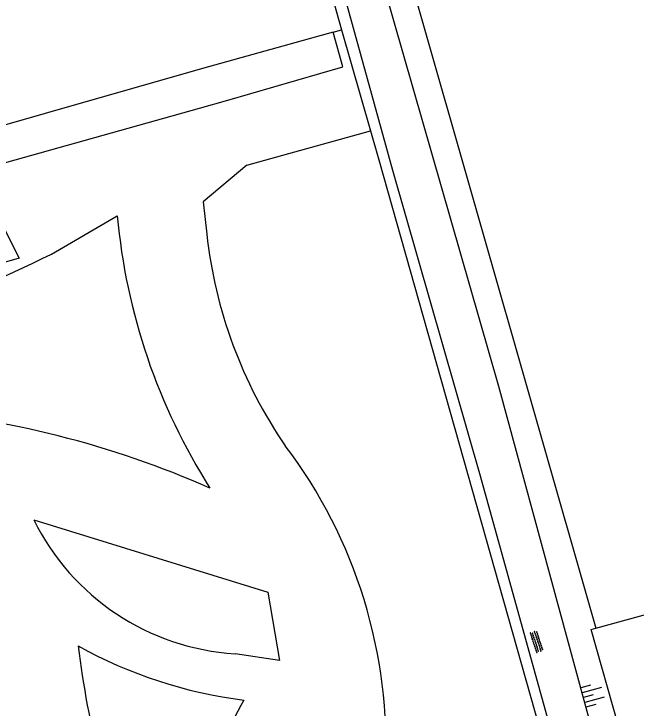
# Model space of a CAD drawing. Extents: x 124000 to 129000, y 395500 to 397503.
# Drawn here: x 127271 to 127333, y 395600.9 to 395670.2 of the extents above; entities that cross this region are included whole.
import ezdxf

# ---------------------------------------------------------------- set-up
doc = ezdxf.new("R2010")
doc.units = 0
for name, color, linetype in [('gg-knt-bovenkant onderkant talud', 7, 'Continuous'), ('gg-knt-onverhard', 7, 'Continuous'), ('gg-kntw-greppel-droge sloot', 7, 'Continuous'), ('gt-grn-groengrens', 7, 'Continuous'), ('gt-grn-groengrens NZ', 7, 'Continuous'), ('gt-symb-overige verharding', 7, 'Continuous'), ('gt-symb-talud symbool', 7, 'Continuous')]:
    doc.layers.add(name, color=color, linetype=linetype)

# ---------------------------------------------------------------- blocks, each defined once
blk = doc.blocks.new('gt0-OVH')
at = {"layer": 'gt-symb-overige verharding'}
for points in [[(-0.972, 0.298), (-0.967, 0.308), (-0.965, 0.319), (-0.966, 0.33), (-0.971, 0.34), (-0.978, 0.348), (-0.988, 0.353), (-0.999, 0.355), (-1.01, 0.354), (-1.02, 0.349), (-1.028, 0.342), (-1.033, 0.332), (-1.035, 0.321), (-1.034, 0.31), (-1.029, 0.3), (-1.022, 0.292), (-1.012, 0.287), (-1.001, 0.285), (-0.99, 0.286), (-0.98, 0.291)], [(-0.872, 0.106), (-0.867, 0.116), (-0.865, 0.126), (-0.866, 0.137), (-0.871, 0.147), (-0.878, 0.156), (-0.888, 0.161), (-0.899, 0.163), (-0.91, 0.162), (-0.92, 0.157), (-0.928, 0.15), (-0.933, 0.14), (-0.935, 0.129), (-0.934, 0.118), (-0.929, 0.108), (-0.922, 0.1), (-0.912, 0.095), (-0.901, 0.092), (-0.89, 0.094), (-0.88, 0.098)], [(-0.772, 0.298), (-0.767, 0.308), (-0.765, 0.319), (-0.766, 0.33), (-0.771, 0.34), (-0.778, 0.348), (-0.788, 0.353), (-0.799, 0.355), (-0.81, 0.354), (-0.82, 0.349), (-0.828, 0.342), (-0.833, 0.332), (-0.835, 0.321), (-0.834, 0.31), (-0.829, 0.3), (-0.822, 0.292), (-0.812, 0.287), (-0.801, 0.285), (-0.79, 0.286), (-0.78, 0.291)], [(-0.672, 0.106), (-0.667, 0.116), (-0.665, 0.126), (-0.666, 0.137), (-0.671, 0.147), (-0.678, 0.156), (-0.688, 0.161), (-0.699, 0.163), (-0.71, 0.162), (-0.72, 0.157), (-0.728, 0.15), (-0.733, 0.14), (-0.735, 0.129), (-0.734, 0.118), (-0.729, 0.108), (-0.722, 0.1), (-0.712, 0.095), (-0.701, 0.092), (-0.69, 0.094), (-0.68, 0.098)], [(-0.572, 0.298), (-0.567, 0.308), (-0.565, 0.319), (-0.566, 0.33), (-0.571, 0.34), (-0.578, 0.348), (-0.588, 0.353), (-0.599, 0.355), (-0.61, 0.354), (-0.62, 0.349), (-0.628, 0.342), (-0.633, 0.332), (-0.635, 0.321), (-0.634, 0.31), (-0.629, 0.3), (-0.622, 0.292), (-0.612, 0.287), (-0.601, 0.285), (-0.59, 0.286), (-0.58, 0.291)], [(-0.472, 0.106), (-0.467, 0.116), (-0.465, 0.126), (-0.466, 0.137), (-0.471, 0.147), (-0.478, 0.156), (-0.488, 0.161), (-0.499, 0.163), (-0.51, 0.162), (-0.52, 0.157), (-0.528, 0.15), (-0.533, 0.14), (-0.535, 0.129), (-0.534, 0.118), (-0.529, 0.108), (-0.522, 0.1), (-0.512, 0.095), (-0.501, 0.092), (-0.49, 0.094), (-0.48, 0.098)], [(-0.372, 0.298), (-0.367, 0.308), (-0.365, 0.319), (-0.366, 0.33), (-0.371, 0.34), (-0.378, 0.348), (-0.388, 0.353), (-0.399, 0.355), (-0.41, 0.354), (-0.42, 0.349), (-0.428, 0.342), (-0.433, 0.332), (-0.435, 0.321), (-0.434, 0.31), (-0.429, 0.3), (-0.422, 0.292), (-0.412, 0.287), (-0.401, 0.285), (-0.39, 0.286), (-0.38, 0.291)], [(-0.272, 0.106), (-0.267, 0.116), (-0.265, 0.126), (-0.266, 0.137), (-0.271, 0.147), (-0.278, 0.156), (-0.288, 0.161), (-0.299, 0.163), (-0.31, 0.162), (-0.32, 0.157), (-0.328, 0.15), (-0.333, 0.14), (-0.335, 0.129), (-0.334, 0.118), (-0.329, 0.108), (-0.322, 0.1), (-0.312, 0.095), (-0.301, 0.092), (-0.29, 0.094), (-0.28, 0.098)], [(-0.172, 0.298), (-0.167, 0.308), (-0.165, 0.319), (-0.166, 0.33), (-0.171, 0.34), (-0.178, 0.348), (-0.188, 0.353), (-0.199, 0.355), (-0.21, 0.354), (-0.22, 0.349), (-0.228, 0.342), (-0.233, 0.332), (-0.235, 0.321), (-0.234, 0.31), (-0.229, 0.3), (-0.222, 0.292), (-0.212, 0.287), (-0.201, 0.285), (-0.19, 0.286), (-0.18, 0.291)], [(-0.072, 0.106), (-0.067, 0.116), (-0.065, 0.126), (-0.066, 0.137), (-0.071, 0.147), (-0.078, 0.156), (-0.088, 0.161), (-0.099, 0.163), (-0.11, 0.162), (-0.12, 0.157), (-0.128, 0.15), (-0.133, 0.14), (-0.135, 0.129), (-0.134, 0.118), (-0.129, 0.108), (-0.122, 0.1), (-0.112, 0.095), (-0.101, 0.092), (-0.09, 0.094), (-0.08, 0.098)], [(0.028, 0.298), (0.033, 0.308), (0.035, 0.319), (0.034, 0.33), (0.029, 0.34), (0.022, 0.348), (0.012, 0.353), (0.001, 0.355), (-0.01, 0.354), (-0.02, 0.349), (-0.028, 0.342), (-0.033, 0.332), (-0.035, 0.321), (-0.034, 0.31), (-0.029, 0.3), (-0.022, 0.292), (-0.012, 0.287), (-0.001, 0.285), (0.01, 0.286), (0.02, 0.291)], [(0.128, 0.106), (0.133, 0.116), (0.135, 0.126), (0.134, 0.137), (0.129, 0.147), (0.122, 0.156), (0.112, 0.161), (0.101, 0.163), (0.09, 0.162), (0.08, 0.157), (0.072, 0.15), (0.067, 0.14), (0.065, 0.129), (0.066, 0.118), (0.071, 0.108), (0.078, 0.1), (0.088, 0.095), (0.099, 0.092), (0.11, 0.094), (0.12, 0.098)], [(0.228, 0.298), (0.233, 0.308), (0.235, 0.319), (0.234, 0.33), (0.229, 0.34), (0.222, 0.348), (0.212, 0.353), (0.201, 0.355), (0.19, 0.354), (0.18, 0.349), (0.172, 0.342), (0.167, 0.332), (0.165, 0.321), (0.166, 0.31), (0.171, 0.3), (0.178, 0.292), (0.188, 0.287), (0.199, 0.285), (0.21, 0.286), (0.22, 0.291)], [(0.328, 0.106), (0.333, 0.116), (0.335, 0.126), (0.334, 0.137), (0.329, 0.147), (0.322, 0.156), (0.312, 0.161), (0.301, 0.163), (0.29, 0.162), (0.28, 0.157), (0.272, 0.15), (0.267, 0.14), (0.265, 0.129), (0.266, 0.118), (0.271, 0.108), (0.278, 0.1), (0.288, 0.095), (0.299, 0.092), (0.31, 0.094), (0.32, 0.098)], [(0.428, 0.298), (0.433, 0.308), (0.435, 0.319), (0.434, 0.33), (0.429, 0.34), (0.422, 0.348), (0.412, 0.353), (0.401, 0.355), (0.39, 0.354), (0.38, 0.349), (0.372, 0.342), (0.367, 0.332), (0.365, 0.321), (0.366, 0.31), (0.371, 0.3), (0.378, 0.292), (0.388, 0.287), (0.399, 0.285), (0.41, 0.286), (0.42, 0.291)], [(0.528, 0.106), (0.533, 0.116), (0.535, 0.126), (0.534, 0.137), (0.529, 0.147), (0.522, 0.156), (0.512, 0.161), (0.501, 0.163), (0.49, 0.162), (0.48, 0.157), (0.472, 0.15), (0.467, 0.14), (0.465, 0.129), (0.466, 0.118), (0.471, 0.108), (0.478, 0.1), (0.488, 0.095), (0.499, 0.092), (0.51, 0.094), (0.52, 0.098)], [(0.628, 0.298), (0.633, 0.308), (0.635, 0.319), (0.634, 0.33), (0.629, 0.34), (0.622, 0.348), (0.612, 0.353), (0.601, 0.355), (0.59, 0.354), (0.58, 0.349), (0.572, 0.342), (0.567, 0.332), (0.565, 0.321), (0.566, 0.31), (0.571, 0.3), (0.578, 0.292), (0.588, 0.287), (0.599, 0.285), (0.61, 0.286), (0.62, 0.291)], [(0.728, 0.106), (0.733, 0.116), (0.735, 0.126), (0.734, 0.137), (0.729, 0.147), (0.722, 0.156), (0.712, 0.161), (0.701, 0.163), (0.69, 0.162), (0.68, 0.157), (0.672, 0.15), (0.667, 0.14), (0.665, 0.129), (0.666, 0.118), (0.671, 0.108), (0.678, 0.1), (0.688, 0.095), (0.699, 0.092), (0.71, 0.094), (0.72, 0.098)], [(0.828, 0.298), (0.833, 0.308), (0.835, 0.319), (0.834, 0.33), (0.829, 0.34), (0.822, 0.348), (0.812, 0.353), (0.801, 0.355), (0.79, 0.354), (0.78, 0.349), (0.772, 0.342), (0.767, 0.332), (0.765, 0.321), (0.766, 0.31), (0.771, 0.3), (0.778, 0.292), (0.788, 0.287), (0.799, 0.285), (0.81, 0.286), (0.82, 0.291)], [(0.928, 0.106), (0.933, 0.116), (0.935, 0.126), (0.934, 0.137), (0.929, 0.147), (0.922, 0.156), (0.912, 0.161), (0.901, 0.163), (0.89, 0.162), (0.88, 0.157), (0.872, 0.15), (0.867, 0.14), (0.865, 0.129), (0.866, 0.118), (0.871, 0.108), (0.878, 0.1), (0.888, 0.095), (0.899, 0.092), (0.91, 0.094), (0.92, 0.098)], [(1.028, 0.298), (1.033, 0.308), (1.035, 0.319), (1.034, 0.33), (1.029, 0.34), (1.022, 0.348), (1.012, 0.353), (1.001, 0.355), (0.99, 0.354), (0.98, 0.349), (0.972, 0.342), (0.967, 0.332), (0.965, 0.321), (0.966, 0.31), (0.971, 0.3), (0.978, 0.292), (0.988, 0.287), (0.999, 0.285), (1.01, 0.286), (1.02, 0.291)], [(-0.972, -0.142), (-0.967, -0.132), (-0.965, -0.121), (-0.966, -0.11), (-0.971, -0.1), (-0.978, -0.092), (-0.988, -0.087), (-0.999, -0.085), (-1.01, -0.086), (-1.02, -0.091), (-1.028, -0.098), (-1.033, -0.108), (-1.035, -0.119), (-1.034, -0.13), (-1.029, -0.14), (-1.022, -0.148), (-1.012, -0.153), (-1.001, -0.155), (-0.99, -0.154), (-0.98, -0.149)], [(-0.872, -0.334), (-0.867, -0.324), (-0.865, -0.314), (-0.866, -0.303), (-0.871, -0.293), (-0.878, -0.284), (-0.888, -0.279), (-0.899, -0.277), (-0.91, -0.278), (-0.92, -0.283), (-0.928, -0.29), (-0.933, -0.3), (-0.935, -0.311), (-0.934, -0.322), (-0.929, -0.332), (-0.922, -0.34), (-0.912, -0.345), (-0.901, -0.348), (-0.89, -0.346), (-0.88, -0.342)], [(-0.772, -0.142), (-0.767, -0.132), (-0.765, -0.121), (-0.766, -0.11), (-0.771, -0.1), (-0.778, -0.092), (-0.788, -0.087), (-0.799, -0.085), (-0.81, -0.086), (-0.82, -0.091), (-0.828, -0.098), (-0.833, -0.108), (-0.835, -0.119), (-0.834, -0.13), (-0.829, -0.14), (-0.822, -0.148), (-0.812, -0.153), (-0.801, -0.155), (-0.79, -0.154), (-0.78, -0.149)], [(-0.672, -0.334), (-0.667, -0.324), (-0.665, -0.314), (-0.666, -0.303), (-0.671, -0.293), (-0.678, -0.284), (-0.688, -0.279), (-0.699, -0.277), (-0.71, -0.278), (-0.72, -0.283), (-0.728, -0.29), (-0.733, -0.3), (-0.735, -0.311), (-0.734, -0.322), (-0.729, -0.332), (-0.722, -0.34), (-0.712, -0.345), (-0.701, -0.348), (-0.69, -0.346), (-0.68, -0.342)], [(-0.572, -0.142), (-0.567, -0.132), (-0.565, -0.121), (-0.566, -0.11), (-0.571, -0.1), (-0.578, -0.092), (-0.588, -0.087), (-0.599, -0.085), (-0.61, -0.086), (-0.62, -0.091), (-0.628, -0.098), (-0.633, -0.108), (-0.635, -0.119), (-0.634, -0.13), (-0.629, -0.14), (-0.622, -0.148), (-0.612, -0.153), (-0.601, -0.155), (-0.59, -0.154), (-0.58, -0.149)], [(-0.472, -0.334), (-0.467, -0.324), (-0.465, -0.314), (-0.466, -0.303), (-0.471, -0.293), (-0.478, -0.284), (-0.488, -0.279), (-0.499, -0.277), (-0.51, -0.278), (-0.52, -0.283), (-0.528, -0.29), (-0.533, -0.3), (-0.535, -0.311), (-0.534, -0.322), (-0.529, -0.332), (-0.522, -0.34), (-0.512, -0.345), (-0.501, -0.348), (-0.49, -0.346), (-0.48, -0.342)], [(-0.372, -0.142), (-0.367, -0.132), (-0.365, -0.121), (-0.366, -0.11), (-0.371, -0.1), (-0.378, -0.092), (-0.388, -0.087), (-0.399, -0.085), (-0.41, -0.086), (-0.42, -0.091), (-0.428, -0.098), (-0.433, -0.108), (-0.435, -0.119), (-0.434, -0.13), (-0.429, -0.14), (-0.422, -0.148), (-0.412, -0.153), (-0.401, -0.155), (-0.39, -0.154), (-0.38, -0.149)], [(-0.272, -0.334), (-0.267, -0.324), (-0.265, -0.314), (-0.266, -0.303), (-0.271, -0.293), (-0.278, -0.284), (-0.288, -0.279), (-0.299, -0.277), (-0.31, -0.278), (-0.32, -0.283), (-0.328, -0.29), (-0.333, -0.3), (-0.335, -0.311), (-0.334, -0.322), (-0.329, -0.332), (-0.322, -0.34), (-0.312, -0.345), (-0.301, -0.348), (-0.29, -0.346), (-0.28, -0.342)], [(-0.172, -0.142), (-0.167, -0.132), (-0.165, -0.121), (-0.166, -0.11), (-0.171, -0.1), (-0.178, -0.092), (-0.188, -0.087), (-0.199, -0.085), (-0.21, -0.086), (-0.22, -0.091), (-0.228, -0.098), (-0.233, -0.108), (-0.235, -0.119), (-0.234, -0.13), (-0.229, -0.14), (-0.222, -0.148), (-0.212, -0.153), (-0.201, -0.155), (-0.19, -0.154), (-0.18, -0.149)], [(-0.072, -0.334), (-0.067, -0.324), (-0.065, -0.314), (-0.066, -0.303), (-0.071, -0.293), (-0.078, -0.284), (-0.088, -0.279), (-0.099, -0.277), (-0.11, -0.278), (-0.12, -0.283), (-0.128, -0.29), (-0.133, -0.3), (-0.135, -0.311), (-0.134, -0.322), (-0.129, -0.332), (-0.122, -0.34), (-0.112, -0.345), (-0.101, -0.348), (-0.09, -0.346), (-0.08, -0.342)], [(0.028, -0.142), (0.033, -0.132), (0.035, -0.121), (0.034, -0.11), (0.029, -0.1), (0.022, -0.092), (0.012, -0.087), (0.001, -0.085), (-0.01, -0.086), (-0.02, -0.091), (-0.028, -0.098), (-0.033, -0.108), (-0.035, -0.119), (-0.034, -0.13), (-0.029, -0.14), (-0.022, -0.148), (-0.012, -0.153), (-0.001, -0.155), (0.01, -0.154), (0.02, -0.149)], [(0.128, -0.334), (0.133, -0.324), (0.135, -0.314), (0.134, -0.303), (0.129, -0.293), (0.122, -0.284), (0.112, -0.279), (0.101, -0.277), (0.09, -0.278), (0.08, -0.283), (0.072, -0.29), (0.067, -0.3), (0.065, -0.311), (0.066, -0.322), (0.071, -0.332), (0.078, -0.34), (0.088, -0.345), (0.099, -0.348), (0.11, -0.346), (0.12, -0.342)], [(0.228, -0.142), (0.233, -0.132), (0.235, -0.121), (0.234, -0.11), (0.229, -0.1), (0.222, -0.092), (0.212, -0.087), (0.201, -0.085), (0.19, -0.086), (0.18, -0.091), (0.172, -0.098), (0.167, -0.108), (0.165, -0.119), (0.166, -0.13), (0.171, -0.14), (0.178, -0.148), (0.188, -0.153), (0.199, -0.155), (0.21, -0.154), (0.22, -0.149)], [(0.328, -0.334), (0.333, -0.324), (0.335, -0.314), (0.334, -0.303), (0.329, -0.293), (0.322, -0.284), (0.312, -0.279), (0.301, -0.277), (0.29, -0.278), (0.28, -0.283), (0.272, -0.29), (0.267, -0.3), (0.265, -0.311), (0.266, -0.322), (0.271, -0.332), (0.278, -0.34), (0.288, -0.345), (0.299, -0.348), (0.31, -0.346), (0.32, -0.342)], [(0.428, -0.142), (0.433, -0.132), (0.435, -0.121), (0.434, -0.11), (0.429, -0.1), (0.422, -0.092), (0.412, -0.087), (0.401, -0.085), (0.39, -0.086), (0.38, -0.091), (0.372, -0.098), (0.367, -0.108), (0.365, -0.119), (0.366, -0.13), (0.371, -0.14), (0.378, -0.148), (0.388, -0.153), (0.399, -0.155), (0.41, -0.154), (0.42, -0.149)], [(0.528, -0.334), (0.533, -0.324), (0.535, -0.314), (0.534, -0.303), (0.529, -0.293), (0.522, -0.284), (0.512, -0.279), (0.501, -0.277), (0.49, -0.278), (0.48, -0.283), (0.472, -0.29), (0.467, -0.3), (0.465, -0.311), (0.466, -0.322), (0.471, -0.332), (0.478, -0.34), (0.488, -0.345), (0.499, -0.348), (0.51, -0.346), (0.52, -0.342)], [(0.628, -0.142), (0.633, -0.132), (0.635, -0.121), (0.634, -0.11), (0.629, -0.1), (0.622, -0.092), (0.612, -0.087), (0.601, -0.085), (0.59, -0.086), (0.58, -0.091), (0.572, -0.098), (0.567, -0.108), (0.565, -0.119), (0.566, -0.13), (0.571, -0.14), (0.578, -0.148), (0.588, -0.153), (0.599, -0.155), (0.61, -0.154), (0.62, -0.149)], [(0.728, -0.334), (0.733, -0.324), (0.735, -0.314), (0.734, -0.303), (0.729, -0.293), (0.722, -0.284), (0.712, -0.279), (0.701, -0.277), (0.69, -0.278), (0.68, -0.283), (0.672, -0.29), (0.667, -0.3), (0.665, -0.311), (0.666, -0.322), (0.671, -0.332), (0.678, -0.34), (0.688, -0.345), (0.699, -0.348), (0.71, -0.346), (0.72, -0.342)], [(0.828, -0.142), (0.833, -0.132), (0.835, -0.121), (0.834, -0.11), (0.829, -0.1), (0.822, -0.092), (0.812, -0.087), (0.801, -0.085), (0.79, -0.086), (0.78, -0.091), (0.772, -0.098), (0.767, -0.108), (0.765, -0.119), (0.766, -0.13), (0.771, -0.14), (0.778, -0.148), (0.788, -0.153), (0.799, -0.155), (0.81, -0.154), (0.82, -0.149)], [(0.928, -0.334), (0.933, -0.324), (0.935, -0.314), (0.934, -0.303), (0.929, -0.293), (0.922, -0.284), (0.912, -0.279), (0.901, -0.277), (0.89, -0.278), (0.88, -0.283), (0.872, -0.29), (0.867, -0.3), (0.865, -0.311), (0.866, -0.322), (0.871, -0.332), (0.878, -0.34), (0.888, -0.345), (0.899, -0.348), (0.91, -0.346), (0.92, -0.342)], [(1.028, -0.142), (1.033, -0.132), (1.035, -0.121), (1.034, -0.11), (1.029, -0.1), (1.022, -0.092), (1.012, -0.087), (1.001, -0.085), (0.99, -0.086), (0.98, -0.091), (0.972, -0.098), (0.967, -0.108), (0.965, -0.119), (0.966, -0.13), (0.971, -0.14), (0.978, -0.148), (0.988, -0.153), (0.999, -0.155), (1.01, -0.154), (1.02, -0.149)]]:
    blk.add_lwpolyline(points, close=True, dxfattribs=at)
blk = doc.blocks.new('gt0-TALUD_1')
at = {"layer": 'gt-symb-talud symbool'}
for p, q in [((-1, -1), (-1, 0)), ((-0.5, -2), (-0.5, 0)), ((0, -1), (0, 0)), ((0.5, -2), (0.5, 0)), ((1, -1), (1, 0))]:
    blk.add_line(p, q, dxfattribs=at)

msp = doc.modelspace()

# ---------------------------------------------------------------- linework, layer by layer
at = {"layer": 'gg-knt-bovenkant onderkant talud'}
msp.add_line((127333.705, 395590.459), (127328.569, 395608.751), dxfattribs=at)
msp.add_lwpolyline([(127199.41, 395625.027), (127196.962, 395630.159), (127269.044, 395650.673), (127271.542, 395645.777), (127199.41, 395625.027)], dxfattribs=at)
at = {"layer": 'gg-knt-onverhard'}
for points in [[(127073.87, 396475.959), (127078.846, 396458.144), (127130.096, 396271.772), (127177.921, 396100.848), (127180.992, 396094.226), (127185.043, 396083.931), (127205.762, 396014.621), (127213.686, 395988.941), (127233.711, 395920.285), (127249.856, 395862.509), (127259.779, 395830.484), (127267.315, 395801.937), (127289.564, 395722.264), (127300.486, 395684.554), (127308.74, 395654.565), (127317.504, 395624.068), (127325.588, 395594.852), (127331.381, 395573.539), (127331.714, 395571.305)], [(127331.377, 395588.714), (127319.362, 395632.978), (127304.115, 395686.05), (127293.135, 395723.278), (127275.246, 395788.41), (127268.084, 395813.867), (127256.467, 395853.154), (127236.834, 395921.028), (127216.909, 395990.072), (127212.606, 396003.132), (127208.978, 396015.943), (127196.834, 396056.411), (127195.482, 396064.607), (127194.529, 396074.868)]]:
    msp.add_lwpolyline(points, dxfattribs=at)
at = {"layer": 'gg-kntw-greppel-droge sloot'}
for p, q in [((127303.812, 395664.89), (127302.847, 395668.347)), ((127292.333, 395661.564), (127303.812, 395664.89))]:
    msp.add_line(p, q, dxfattribs=at)
for points in [[(127302.847, 395668.347), (127289.818, 395664.719), (127242.93, 395651.297), (127202.414, 395639.674), (127156.097, 395626.632), (127157.054, 395623.195)], [(127168.073, 395626.339), (127244.778, 395648.207), (127289.515, 395660.748), (127292.333, 395661.564)]]:
    msp.add_lwpolyline(points, dxfattribs=at)
at = {"layer": 'gt-grn-groengrens'}
for p, q in [((127217.211, 396000), (127329.038, 395608.882)), ((127303.661, 395668.571), (127306.553, 395658.496)), ((127294.228, 395655.056), (127306.553, 395658.496)), ((127274.737, 395646.207), (127281.308, 395650.03)), ((127329.038, 395608.882), (127343.54, 395612.929)), ((127328.569, 395608.751), (127329.038, 395608.882))]:
    msp.add_line(p, q, dxfattribs=at)
for points in [[(127070.489, 396477.851), (127128.574, 396270.989), (127173.618, 396108.884), (127178.395, 396095.332), (127186.567, 396074.21), (127191.551, 396059.167), (127227.447, 395937.511), (127281.725, 395747.951), (127303.122, 395670.447), (127303.661, 395668.571)], [(127306.553, 395658.496), (127307.385, 395655.597), (127324.718, 395594.309)], [(127294.228, 395655.056), (127289.865, 395651.41), (127290.234, 395648.2)], [(127272.999, 395619.695), (127296.303, 395612.477), (127297.493, 395605.651), (127293.046, 395606.339)]]:
    msp.add_lwpolyline(points, dxfattribs=at)
for centre, radius, start, end in [((127342.005, 395655.51), 60.944, 185.1589, 212.40276), ((127336.11, 395653.177), 46.145, 186.19114, 214.42401), ((127223.042, 395748.218), 114.361, 280.43586, 296.87401), ((127252.649, 395537.49), 93.398, 66.05853, 85.72436), ((127258.621, 395597.191), 49.48, 357.01673, 37.17584), ((127294.522, 395630.277), 23.984, 206.18211, 266.47206), ((127299.669, 395647.262), 45.909, 240.98622, 262.82516), ((127371.325, 395618.727), 94.638, 187.04836, 201.50832), ((127324.034, 395583.899), 34.975, 149.38289, 182.28648)]:
    msp.add_arc(centre, radius, start, end, dxfattribs=at)
at = {"layer": 'gt-grn-groengrens NZ'}
msp.add_line((127302.847, 395668.347), (127303.661, 395668.571), dxfattribs=at)

# ---------------------------------------------------------------- block references
at = {"layer": 'gt-symb-overige verharding', "rotation": 108.43494882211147}
msp.add_blockref('gt0-OVH', (127323.121, 395607.53), dxfattribs=at)
at = {"layer": 'gt-symb-talud symbool', "xscale": 0.9999344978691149, "yscale": 0.999934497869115, "rotation": 105.18978716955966}
msp.add_blockref('gt0-TALUD_1', (127327.78, 395601.965), dxfattribs=at)

doc.saveas('drawing.dxf')
